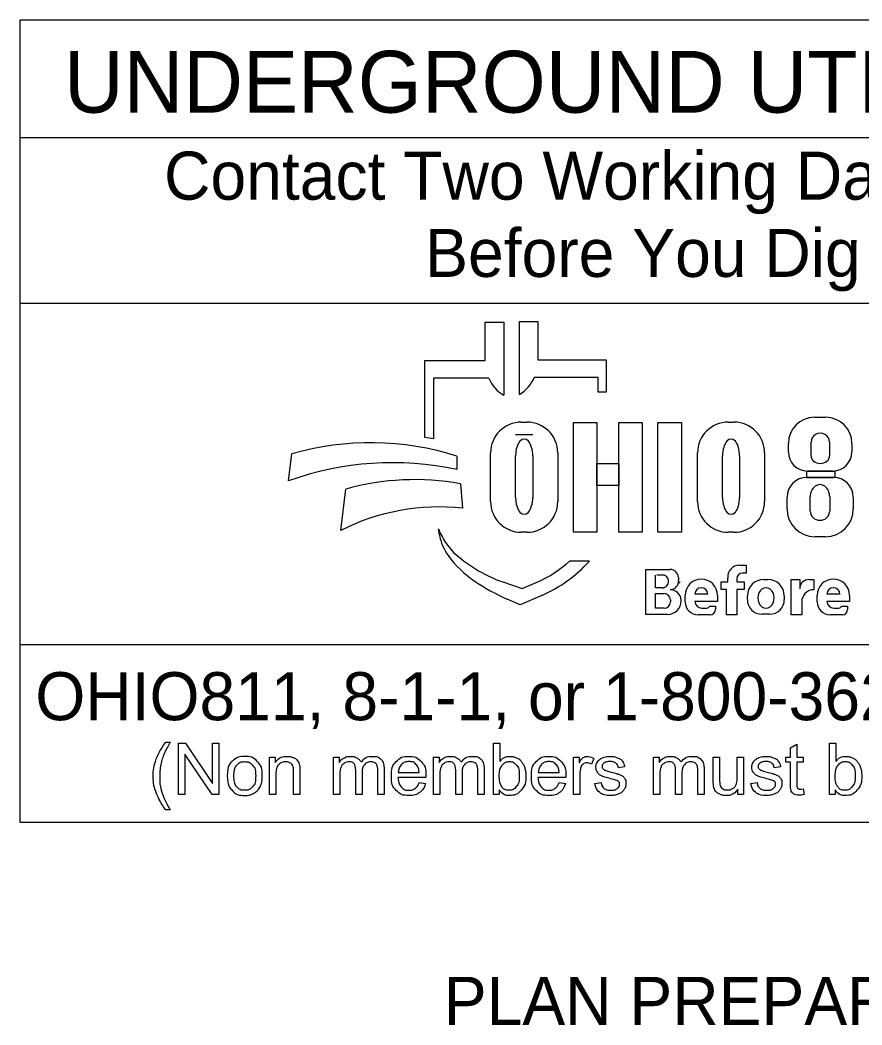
# Model space of a CAD drawing. Extents: x 0 to 69.5, y -4.5 to 22.
# Drawn here: x 40.214 to 42.667, y -3.408 to -0.48 of the extents above; entities that cross this region are included whole.
import ezdxf

# ---------------------------------------------------------------- set-up
doc = ezdxf.new("R2010")
doc.units = 0
doc.layers.add('SH_Data', color=7, linetype='Continuous')
doc.layers.add('SH_Text', color=7, linetype='Continuous')

msp = doc.modelspace()

# ---------------------------------------------------------------- linework, layer by layer
at = {"layer": 'SH_Data'}
for p, q in [((40.2136, -2.8177), (40.2136, -0.4802)), ((44.4636, -0.4802), (40.2136, -0.4802)), ((40.2136, -0.8218), (44.4636, -0.8218)), ((40.2136, -1.3052), (44.4636, -1.3052)), ((44.4636, -2.2999), (40.2136, -2.2999)), ((44.4636, -2.8177), (40.2136, -2.8177))]:
    msp.add_line(p, q, dxfattribs=at)
at = {"layer": 'SH_Text'}
for p, q in [((41.5696, -1.4722), (41.5696, -1.3607)), ((41.5696, -1.3607), (41.6233, -1.3607)), ((41.6233, -1.3607), (41.6233, -1.5728)), ((41.669, -1.5705), (41.669, -1.3584)), ((41.669, -1.3584), (41.7226, -1.3584)), ((41.7226, -1.3584), (41.7226, -1.4699)), ((41.3937, -1.6961), (41.3937, -1.4722)), ((41.3937, -1.4722), (41.5696, -1.4722)), ((41.7226, -1.4699), (41.9218, -1.4699)), ((41.9218, -1.4699), (41.9218, -1.5637)), ((41.8985, -1.5214), (41.7122, -1.5214)), ((41.8985, -1.5637), (41.8985, -1.5214)), ((41.4189, -1.5237), (41.4189, -1.7005)), ((41.58, -1.5237), (41.4189, -1.5237)), ((41.9218, -1.5637), (41.8985, -1.5637)), ((42.5292, -1.6374), (42.5619, -1.6374)), ((41.6746, -1.6514), (41.6912, -1.6514)), ((42.2777, -1.6514), (42.2942, -1.6514)), ((41.7079, -1.6884), (41.6581, -1.6884)), ((42.4529, -1.738), (42.4529, -1.7137)), ((42.5191, -1.7494), (42.5191, -1.7101)), ((42.5732, -1.7101), (42.5732, -1.7494)), ((42.6383, -1.7137), (42.6383, -1.738)), ((40.9963, -1.8224), (41.0057, -1.7443)), ((41.487, -1.7508), (41.487, -1.7896)), ((41.5852, -1.8829), (41.5852, -1.7409)), ((41.6581, -1.8715), (41.6581, -1.7492)), ((41.7079, -1.7492), (41.7079, -1.8715)), ((41.7806, -1.7409), (41.7806, -1.8829)), ((42.1882, -1.8829), (42.1882, -1.7409)), ((42.2611, -1.8715), (42.2611, -1.7492)), ((42.3109, -1.7492), (42.3109, -1.8715)), ((42.3837, -1.7409), (42.3837, -1.8829)), ((42.5071, -1.8123), (42.5844, -1.8123)), ((42.5823, -1.794), (42.5089, -1.794)), ((41.4969, -1.8314), (41.5032, -1.9024)), ((41.1481, -1.967), (41.1628, -1.8468)), ((42.4492, -1.9043), (42.4492, -1.8702)), ((42.5167, -1.9102), (42.5167, -1.8693)), ((42.5735, -1.8693), (42.5735, -1.9102)), ((42.6423, -1.8702), (42.6423, -1.9043)), ((41.4358, -1.9799), (41.4328, -1.9619)), ((41.6912, -1.9724), (41.6746, -1.9724)), ((42.2942, -1.9724), (42.2777, -1.9724)), ((42.5613, -1.9852), (42.5301, -1.9852)), ((41.8161, -2.0557), (41.8735, -2.0557)), ((42.31, -2.068), (42.3295, -2.068)), ((42.3295, -2.068), (42.3295, -2.091)), ((42.0374, -2.2115), (42.0374, -2.0808)), ((42.0374, -2.0808), (42.1086, -2.0808)), ((42.0654, -2.1342), (42.0654, -2.0973)), ((42.0906, -2.0973), (42.0693, -2.0973)), ((42.1324, -2.1045), (42.1324, -2.1124)), ((42.2767, -2.1164), (42.2767, -2.1059)), ((42.3295, -2.0914), (42.3193, -2.0914)), ((41.6177, -2.1161), (41.6771, -2.1366)), ((41.6771, -2.1366), (41.7182, -2.1188)), ((42.0848, -2.1342), (42.0654, -2.1342)), ((42.2574, -2.1393), (42.2574, -2.1164)), ((42.2574, -2.1164), (42.2767, -2.1164)), ((42.3028, -2.1079), (42.3028, -2.1164)), ((42.3028, -2.1164), (42.3244, -2.1164)), ((42.3244, -2.1164), (42.3244, -2.1393)), ((42.3812, -2.1098), (42.3933, -2.1098)), ((42.4615, -2.2127), (42.4615, -2.11)), ((42.4615, -2.11), (42.486, -2.11)), ((42.486, -2.11), (42.486, -2.1369)), ((42.5133, -2.11), (42.5271, -2.11)), ((42.5271, -2.11), (42.5271, -2.1397)), ((41.7344, -2.1562), (41.6711, -2.1836)), ((42.0654, -2.1937), (42.0654, -2.1508)), ((42.0654, -2.1508), (42.0909, -2.1508)), ((42.152, -2.1747), (42.152, -2.1563)), ((42.2185, -2.1523), (42.18, -2.1523)), ((42.2465, -2.1563), (42.2465, -2.174)), ((42.2723, -2.1393), (42.2574, -2.1393)), ((42.2723, -2.2127), (42.2723, -2.1393)), ((42.3244, -2.1393), (42.3028, -2.1393)), ((42.3028, -2.1393), (42.3028, -2.2127)), ((42.3334, -2.1684), (42.3334, -2.1576)), ((42.4412, -2.1576), (42.4412, -2.1684)), ((42.5369, -2.1747), (42.5369, -2.1563)), ((42.6035, -2.1523), (42.5649, -2.1523)), ((42.6314, -2.1563), (42.6314, -2.174)), ((41.6711, -2.1836), (41.6337, -2.1672)), ((42.0907, -2.1937), (42.0654, -2.1937)), ((42.109, -2.1689), (42.109, -2.1753)), ((42.1404, -2.1718), (42.1404, -2.1722)), ((42.2465, -2.174), (42.1801, -2.174)), ((42.201, -2.1932), (42.2151, -2.1932)), ((42.2237, -2.1876), (42.2406, -2.1876)), ((42.2406, -2.1876), (42.2406, -2.1975)), ((42.492, -2.1746), (42.492, -2.2127)), ((42.6314, -2.174), (42.565, -2.174)), ((42.5859, -2.1932), (42.6, -2.1932)), ((42.6086, -2.1876), (42.6255, -2.1876)), ((42.6255, -2.1876), (42.6255, -2.1975)), ((42.1011, -2.2115), (42.0374, -2.2115)), ((42.2253, -2.2127), (42.1899, -2.2127)), ((42.3028, -2.2127), (42.2723, -2.2127)), ((42.3984, -2.2112), (42.3762, -2.2112)), ((42.492, -2.2127), (42.4615, -2.2127)), ((42.6103, -2.2127), (42.5749, -2.2127))]:
    msp.add_line(p, q, dxfattribs=at)
for points in [[(41.8271, -1.6525), (41.895, -1.6525), (41.895, -1.9724), (41.8271, -1.9724)], [(41.9592, -1.6525), (42.0272, -1.6525), (42.0272, -1.9724), (41.9592, -1.9724)], [(42.0725, -1.6525), (42.1413, -1.6525), (42.1413, -1.9724), (42.0725, -1.9724)], [(41.895, -1.7724), (41.9592, -1.7724), (41.9592, -1.8363), (41.895, -1.8363)], [(42.5067, -1.794), (42.5884, -1.794), (42.5884, -1.8125), (42.5067, -1.8125)]]:
    msp.add_lwpolyline(points, close=True, dxfattribs=at)
for points in [[(40.6382, -2.5839), (40.6514, -2.5839)], [(40.675, -2.7366), (40.675, -2.5865), (40.6953, -2.5865), (40.7743, -2.7044), (40.7743, -2.5865), (40.7933, -2.5865), (40.7933, -2.7366), (40.773, -2.7366), (40.694, -2.6187), (40.694, -2.7366), (40.675, -2.7366)], [(41.6104, -2.7366), (41.5934, -2.7366), (41.5934, -2.5865), (41.6118, -2.5865), (41.6118, -2.64)], [(42.4594, -2.7048), (42.4594, -2.6421), (42.4458, -2.6421), (42.4458, -2.6278), (42.4594, -2.6278), (42.4594, -2.6008), (42.4778, -2.5898), (42.4778, -2.6278), (42.4962, -2.6278), (42.4962, -2.6421), (42.4778, -2.6421), (42.4778, -2.7058)], [(42.5895, -2.7366), (42.5724, -2.7366), (42.5724, -2.5865), (42.5909, -2.5865), (42.5909, -2.64)], [(40.9409, -2.7366), (40.9409, -2.6278), (40.9575, -2.6278), (40.9575, -2.6432)], [(41.1273, -2.7366), (41.1273, -2.6278), (41.1438, -2.6278), (41.1438, -2.6431)], [(41.4187, -2.7366), (41.4187, -2.6278), (41.4352, -2.6278), (41.4352, -2.6431)], [(41.8265, -2.7366), (41.8265, -2.6278), (41.8431, -2.6278), (41.8431, -2.6443)], [(41.8856, -2.6313), (41.8791, -2.6483)], [(42.0597, -2.7366), (42.0597, -2.6278), (42.0762, -2.6278), (42.0762, -2.6431)], [(42.234, -2.6952), (42.234, -2.6278), (42.2525, -2.6278), (42.2525, -2.6881)], [(42.3037, -2.686), (42.3037, -2.6278), (42.3222, -2.6278), (42.3222, -2.7366), (42.3057, -2.7366)], [(41.2749, -2.6619), (41.2749, -2.7366), (41.2564, -2.7366), (41.2564, -2.6681)], [(41.5662, -2.6619), (41.5662, -2.7366), (41.5478, -2.7366), (41.5478, -2.6681)], [(41.9755, -2.6559), (41.9574, -2.6583)], [(42.2072, -2.6619), (42.2072, -2.7366), (42.1888, -2.7366), (42.1888, -2.6681)], [(42.4301, -2.6559), (42.412, -2.6583)], [(40.9594, -2.6772), (40.9594, -2.7366), (40.9409, -2.7366)], [(41.0293, -2.6697), (41.0293, -2.7366), (41.0109, -2.7366), (41.0109, -2.6705)], [(41.1458, -2.6802), (41.1458, -2.7366), (41.1273, -2.7366)], [(41.2104, -2.6734), (41.2104, -2.7366), (41.192, -2.7366), (41.192, -2.666)], [(41.3961, -2.6869), (41.3149, -2.6869)], [(41.316, -2.6718), (41.3767, -2.6718)], [(41.4371, -2.6802), (41.4371, -2.7366), (41.4187, -2.7366)], [(41.5018, -2.6734), (41.5018, -2.7366), (41.4834, -2.7366), (41.4834, -2.666)], [(41.8041, -2.6869), (41.7229, -2.6869)], [(41.724, -2.6718), (41.7847, -2.6718)], [(41.8449, -2.6796), (41.8449, -2.7366), (41.8265, -2.7366)], [(42.0781, -2.6802), (42.0781, -2.7366), (42.0597, -2.7366)], [(42.1428, -2.6734), (42.1428, -2.7366), (42.1244, -2.7366), (42.1244, -2.666)], [(41.3765, -2.7015), (41.3956, -2.7039)], [(41.7845, -2.7015), (41.8036, -2.7039)], [(41.8891, -2.7041), (41.9073, -2.7012)], [(42.3057, -2.7366), (42.3057, -2.7205)], [(42.3437, -2.7041), (42.3619, -2.7012)], [(42.4962, -2.7202), (42.4989, -2.7365)], [(41.6104, -2.723), (41.6104, -2.7366)], [(42.5895, -2.723), (42.5895, -2.7366)], [(40.6514, -2.7808), (40.6382, -2.7808)]]:
    msp.add_lwpolyline(points, dxfattribs=at)
for centre, radius, start, end in [((41.6208, -1.4846), 0.0985, 299.2531, 338.0704), ((41.6714, -1.4869), 0.0985, 201.9296, 240.7469), ((42.5292, -1.7137), 0.0763, 90, 180), ((42.5619, -1.7137), 0.0763, 0, 90), ((41.6746, -1.7409), 0.0895, 90, 180), ((41.6912, -1.7409), 0.0895, 0, 90), ((42.2777, -1.7409), 0.0895, 90, 180), ((42.2942, -1.7409), 0.0895, 0, 90), ((41.2656, -2.5051), 0.8191, 79.2074, 81.0007), ((41.2358, -2.5304), 0.8191, 72.1402, 106.3144), ((42.5089, -1.738), 0.056, 180, 270), ((42.5823, -1.738), 0.056, 270, 0), ((41.2989, -2.6615), 0.8919, 77.8238, 109.8274), ((42.5071, -1.8702), 0.0579, 90, 180), ((42.5844, -1.8702), 0.0579, 0, 90), ((41.3628, -2.5512), 0.7322, 79.44, 105.8467), ((41.4348, -2.5344), 0.6357, 83.8248, 116.8021), ((41.6746, -1.8829), 0.0895, 180, 270), ((41.6912, -1.8829), 0.0895, 270, 0), ((42.2777, -1.8829), 0.0895, 180, 270), ((42.2942, -1.8829), 0.0895, 270, 0), ((42.5301, -1.9043), 0.081, 180, 270), ((42.5613, -1.9043), 0.081, 270, 0), ((41.6202, -1.8898), 0.2008, 201.0457, 232.5314), ((41.5771, -1.9558), 0.1433, 189.6817, 216.0884), ((41.7108, -1.8583), 0.3088, 216.0884, 235.7167), ((41.8127, -1.6386), 0.5173, 232.5314, 241.794), ((41.5748, -1.7883), 0.3602, 293.4582, 312.0712), ((41.5748, -1.7883), 0.401, 293.4582, 317.8286), ((42.31, -2.1015), 0.0335, 90, 187.5187), ((41.7275, -1.7974), 0.3371, 241.794, 250.9821), ((42.0866, -2.1142), 0.0169, 357.8325, 90), ((42.1086, -2.1045), 0.0238, 0, 90), ((42.3193, -2.1079), 0.0165, 90, 180), ((41.8773, -1.6141), 0.6044, 235.7167, 246.2325), ((42.0848, -2.1155), 0.0187, 270, 2.0582), ((42.1082, -2.1152), 0.0243, 270, 6.6529), ((42.1188, -2.1167), 0.0175, 347.4023, 0), ((42.1992, -2.1563), 0.0473, 0, 180), ((42.1993, -2.1533), 0.0193, 2.9632, 177.0368), ((42.3812, -2.1576), 0.0478, 90, 180), ((42.3933, -2.1576), 0.0478, 0, 90), ((42.5129, -2.1369), 0.0269, 89.2449, 180), ((42.5842, -2.1563), 0.0473, 0, 180), ((42.5842, -2.1533), 0.0193, 2.9632, 177.0368), ((42.0909, -2.1689), 0.0181, 0, 90), ((42.1083, -2.1716), 0.0321, 4.0748, 90), ((42.1075, -2.1718), 0.033, 0, 11.7502), ((42.5269, -2.1746), 0.0349, 89.6033, 180), ((42.0907, -2.1753), 0.0184, 270, 0), ((42.1011, -2.1722), 0.0393, 270, 0), ((42.1899, -2.1747), 0.038, 180, 270), ((42.201, -2.1722), 0.021, 184.827, 270), ((42.2151, -2.1838), 0.00938, 270, 335.9979), ((42.3762, -2.1684), 0.0428, 180, 270), ((42.3984, -2.1684), 0.0428, 270, 0), ((42.5749, -2.1747), 0.038, 180, 270), ((42.5859, -2.1722), 0.021, 184.827, 270), ((42.6, -2.1838), 0.00938, 270, 335.9979), ((42.2253, -2.1975), 0.0152, 270, 0), ((42.6103, -2.1975), 0.0152, 270, 0)]:
    msp.add_arc(centre, radius, start, end, dxfattribs=at)
for centre, major_axis, ratio, start_param, end_param in [((42.5461, -1.7101), (0.0271, 0), 0.969373, 0, 3.141593), ((41.683, -1.7492), (0, 0.0484), 0.514403, 4.712389, 7.853982), ((42.286, -1.7492), (0, 0.0484), 0.514403, 4.712389, 7.853982), ((42.5461, -1.7494), (0.0271, 0), 0.818453, 3.141593, 6.283185), ((42.5451, -1.8693), (0, 0.0358), 0.794529, 4.712389, 7.853982), ((41.683, -1.8715), (0, 0.0484), 0.514403, 1.570796, 4.712389), ((42.286, -1.8715), (0, 0.0484), 0.514403, 1.570796, 4.712389), ((42.5451, -1.9102), (0.0284, 0), 0.959837, 3.141593, 6.283185), ((42.3878, -2.163), (0, 0.029), 0.832186, 4.712389, 7.853982), ((42.3878, -2.163), (0, 0.0302), 0.797287, 1.570796, 4.712389)]:
    msp.add_ellipse(centre, major_axis=major_axis, ratio=ratio, start_param=start_param, end_param=end_param, dxfattribs=at)
for points in [[(40.6382, -2.7808), (40.623, -2.7615), (40.6124, -2.7357), (40.6018, -2.7099), (40.6018, -2.6823), (40.6018, -2.6579), (40.6097, -2.6356), (40.619, -2.6097), (40.6382, -2.5839)], [(40.6514, -2.5839), (40.639, -2.6052), (40.635, -2.6144), (40.6288, -2.6285), (40.6252, -2.6439), (40.6208, -2.663), (40.6208, -2.6824), (40.6208, -2.7316), (40.6514, -2.7808)], [(40.8175, -2.6822), (40.8175, -2.652), (40.8342, -2.6375), (40.8483, -2.6254), (40.8684, -2.6254), (40.8908, -2.6254), (40.9051, -2.6401), (40.9193, -2.6548), (40.9193, -2.6807), (40.9193, -2.7016), (40.913, -2.7137), (40.9067, -2.7257), (40.8947, -2.7324), (40.8827, -2.739), (40.8684, -2.739), (40.8456, -2.739), (40.8315, -2.7244), (40.8175, -2.7097), (40.8175, -2.6822)], [(40.9575, -2.6432), (40.9695, -2.6254), (40.9921, -2.6254), (41.002, -2.6254), (41.0102, -2.6289), (41.0184, -2.6324), (41.0225, -2.6382), (41.0266, -2.6439), (41.0283, -2.6518), (41.0293, -2.6569), (41.0293, -2.6697)], [(41.1438, -2.6431), (41.1489, -2.6351), (41.1575, -2.6302), (41.166, -2.6254), (41.1768, -2.6254), (41.1889, -2.6254), (41.1966, -2.6304), (41.2044, -2.6354), (41.2076, -2.6445), (41.2205, -2.6254), (41.2412, -2.6254), (41.2574, -2.6254), (41.2661, -2.6343), (41.2749, -2.6433), (41.2749, -2.6619)], [(41.3956, -2.7039), (41.3911, -2.7206), (41.3789, -2.7298), (41.3667, -2.739), (41.3478, -2.739), (41.3239, -2.739), (41.3099, -2.7243), (41.2959, -2.7096), (41.2959, -2.6831), (41.2959, -2.6557), (41.3101, -2.6405), (41.3242, -2.6254), (41.3467, -2.6254), (41.3685, -2.6254), (41.3824, -2.6402), (41.3962, -2.6551), (41.3962, -2.682), (41.3962, -2.6837), (41.3961, -2.6869)], [(41.4352, -2.6431), (41.4403, -2.6351), (41.4488, -2.6302), (41.4573, -2.6254), (41.4682, -2.6254), (41.4803, -2.6254), (41.488, -2.6304), (41.4958, -2.6354), (41.4989, -2.6445), (41.5119, -2.6254), (41.5326, -2.6254), (41.5488, -2.6254), (41.5575, -2.6343), (41.5662, -2.6433), (41.5662, -2.6619)], [(41.6118, -2.64), (41.6235, -2.6254), (41.6416, -2.6254), (41.6516, -2.6254), (41.6606, -2.6294), (41.6696, -2.6335), (41.6753, -2.6408), (41.6811, -2.6481), (41.6844, -2.6584), (41.6877, -2.6688), (41.6877, -2.6806), (41.6877, -2.7085), (41.6738, -2.7238), (41.66, -2.739), (41.6407, -2.739), (41.6214, -2.739), (41.6104, -2.723)], [(41.8036, -2.7039), (41.7991, -2.7206), (41.7869, -2.7298), (41.7747, -2.739), (41.7557, -2.739), (41.7319, -2.739), (41.7179, -2.7243), (41.7039, -2.7096), (41.7039, -2.6831), (41.7039, -2.6557), (41.7181, -2.6405), (41.7322, -2.6254), (41.7547, -2.6254), (41.7765, -2.6254), (41.7904, -2.6402), (41.8042, -2.6551), (41.8042, -2.682), (41.8042, -2.6837), (41.8041, -2.6869)], [(41.8431, -2.6443), (41.8494, -2.6327), (41.8548, -2.629), (41.8602, -2.6254), (41.8666, -2.6254), (41.8759, -2.6254), (41.8856, -2.6313)], [(41.9073, -2.7012), (41.9088, -2.7122), (41.9159, -2.7181), (41.9229, -2.7239), (41.9356, -2.7239), (41.9483, -2.7239), (41.9545, -2.7187), (41.9606, -2.7135), (41.9606, -2.7066), (41.9606, -2.7003), (41.9552, -2.6967), (41.9514, -2.6943), (41.9363, -2.6905), (41.916, -2.6853), (41.9081, -2.6816), (41.9003, -2.6779), (41.8962, -2.6713), (41.8922, -2.6647), (41.8922, -2.6567), (41.8922, -2.6494), (41.8955, -2.6432), (41.8989, -2.637), (41.9046, -2.6329), (41.9089, -2.6298), (41.9164, -2.6276), (41.9238, -2.6254), (41.9323, -2.6254), (41.9451, -2.6254), (41.9548, -2.6291), (41.9645, -2.6328), (41.9691, -2.6391), (41.9738, -2.6454), (41.9755, -2.6559)], [(42.0762, -2.6431), (42.0813, -2.6351), (42.0898, -2.6302), (42.0983, -2.6254), (42.1092, -2.6254), (42.1213, -2.6254), (42.129, -2.6304), (42.1368, -2.6354), (42.1399, -2.6445), (42.1529, -2.6254), (42.1736, -2.6254), (42.1898, -2.6254), (42.1985, -2.6343), (42.2072, -2.6433), (42.2072, -2.6619)], [(42.3619, -2.7012), (42.3634, -2.7122), (42.3704, -2.7181), (42.3775, -2.7239), (42.3901, -2.7239), (42.4029, -2.7239), (42.409, -2.7187), (42.4152, -2.7135), (42.4152, -2.7066), (42.4152, -2.7003), (42.4097, -2.6967), (42.4059, -2.6943), (42.3909, -2.6905), (42.3706, -2.6853), (42.3627, -2.6816), (42.3549, -2.6779), (42.3508, -2.6713), (42.3468, -2.6647), (42.3468, -2.6567), (42.3468, -2.6494), (42.3501, -2.6432), (42.3534, -2.637), (42.3592, -2.6329), (42.3635, -2.6298), (42.3709, -2.6276), (42.3784, -2.6254), (42.3869, -2.6254), (42.3997, -2.6254), (42.4094, -2.6291), (42.4191, -2.6328), (42.4237, -2.6391), (42.4283, -2.6454), (42.4301, -2.6559)], [(42.5909, -2.64), (42.6025, -2.6254), (42.6207, -2.6254), (42.6307, -2.6254), (42.6397, -2.6294), (42.6486, -2.6335), (42.6544, -2.6408), (42.6602, -2.6481), (42.6635, -2.6584), (42.6667, -2.6688), (42.6667, -2.6806), (42.6667, -2.7085), (42.6529, -2.7238), (42.6391, -2.739), (42.6197, -2.739), (42.6005, -2.739), (42.5895, -2.723)], [(40.8364, -2.6822), (40.8364, -2.7031), (40.8455, -2.7135), (40.8546, -2.7239), (40.8684, -2.7239), (40.8821, -2.7239), (40.8912, -2.7135), (40.9003, -2.703), (40.9003, -2.6816), (40.9003, -2.6614), (40.8912, -2.651), (40.882, -2.6406), (40.8684, -2.6406), (40.8546, -2.6406), (40.8455, -2.6509), (40.8364, -2.6613), (40.8364, -2.6822)], [(41.0109, -2.6705), (41.0109, -2.6592), (41.0087, -2.6536), (41.0066, -2.648), (41.0011, -2.6447), (40.9956, -2.6414), (40.9882, -2.6414), (40.9765, -2.6414), (40.9679, -2.6489), (40.9594, -2.6563), (40.9594, -2.6772)], [(41.192, -2.666), (41.192, -2.6537), (41.1875, -2.6475), (41.183, -2.6414), (41.1727, -2.6414), (41.1649, -2.6414), (41.1583, -2.6455), (41.1517, -2.6496), (41.1487, -2.6575), (41.1458, -2.6654), (41.1458, -2.6802)], [(41.2564, -2.6681), (41.2564, -2.6571), (41.2546, -2.6522), (41.2528, -2.6473), (41.2481, -2.6444), (41.2434, -2.6414), (41.2371, -2.6414), (41.2256, -2.6414), (41.218, -2.649), (41.2104, -2.6566), (41.2104, -2.6734)], [(41.3767, -2.6718), (41.3755, -2.6581), (41.3698, -2.6512), (41.361, -2.6405), (41.3469, -2.6405), (41.3342, -2.6405), (41.3255, -2.649), (41.3169, -2.6575), (41.316, -2.6718)], [(41.4834, -2.666), (41.4834, -2.6537), (41.4789, -2.6475), (41.4744, -2.6414), (41.4641, -2.6414), (41.4563, -2.6414), (41.4497, -2.6455), (41.4431, -2.6496), (41.4401, -2.6575), (41.4371, -2.6654), (41.4371, -2.6802)], [(41.5478, -2.6681), (41.5478, -2.6571), (41.546, -2.6522), (41.5442, -2.6473), (41.5395, -2.6444), (41.5348, -2.6414), (41.5284, -2.6414), (41.517, -2.6414), (41.5094, -2.649), (41.5018, -2.6566), (41.5018, -2.6734)], [(41.6102, -2.6814), (41.6102, -2.7009), (41.6155, -2.7097), (41.6242, -2.7239), (41.639, -2.7239), (41.6511, -2.7239), (41.6599, -2.7134), (41.6687, -2.7029), (41.6687, -2.6821), (41.6687, -2.6608), (41.6602, -2.6506), (41.6518, -2.6405), (41.6399, -2.6405), (41.6278, -2.6405), (41.619, -2.651), (41.6102, -2.6615), (41.6102, -2.6814)], [(41.7847, -2.6718), (41.7835, -2.6581), (41.7778, -2.6512), (41.7689, -2.6405), (41.7549, -2.6405), (41.7422, -2.6405), (41.7335, -2.649), (41.7249, -2.6575), (41.724, -2.6718)], [(41.8791, -2.6483), (41.8724, -2.6444), (41.8656, -2.6444), (41.8596, -2.6444), (41.8548, -2.648), (41.85, -2.6516), (41.848, -2.6581), (41.8449, -2.6679), (41.8449, -2.6796)], [(41.9574, -2.6583), (41.9562, -2.6499), (41.9503, -2.6452), (41.9444, -2.6405), (41.9336, -2.6405), (41.9209, -2.6405), (41.9155, -2.6447), (41.91, -2.6489), (41.91, -2.6545), (41.91, -2.6581), (41.9123, -2.661), (41.9146, -2.664), (41.9194, -2.6659), (41.9221, -2.667), (41.9357, -2.6706), (41.9553, -2.6759), (41.963, -2.6792), (41.9708, -2.6825), (41.9752, -2.6889), (41.9796, -2.6952), (41.9796, -2.7046), (41.9796, -2.7138), (41.9742, -2.722), (41.9688, -2.7301), (41.9587, -2.7346), (41.9485, -2.739), (41.9357, -2.739), (41.9145, -2.739), (41.9033, -2.7302), (41.8922, -2.7214), (41.8891, -2.7041)], [(42.1244, -2.666), (42.1244, -2.6537), (42.1199, -2.6475), (42.1154, -2.6414), (42.1051, -2.6414), (42.0973, -2.6414), (42.0907, -2.6455), (42.0841, -2.6496), (42.0811, -2.6575), (42.0781, -2.6654), (42.0781, -2.6802)], [(42.1888, -2.6681), (42.1888, -2.6571), (42.187, -2.6522), (42.1852, -2.6473), (42.1805, -2.6444), (42.1758, -2.6414), (42.1694, -2.6414), (42.158, -2.6414), (42.1504, -2.649), (42.1428, -2.6566), (42.1428, -2.6734)], [(42.412, -2.6583), (42.4108, -2.6499), (42.4049, -2.6452), (42.399, -2.6405), (42.3882, -2.6405), (42.3755, -2.6405), (42.37, -2.6447), (42.3646, -2.6489), (42.3646, -2.6545), (42.3646, -2.6581), (42.3669, -2.661), (42.3691, -2.664), (42.3739, -2.6659), (42.3767, -2.667), (42.3903, -2.6706), (42.4098, -2.6759), (42.4176, -2.6792), (42.4254, -2.6825), (42.4298, -2.6889), (42.4342, -2.6952), (42.4342, -2.7046), (42.4342, -2.7138), (42.4288, -2.722), (42.4234, -2.7301), (42.4133, -2.7346), (42.4031, -2.739), (42.3903, -2.739), (42.369, -2.739), (42.3579, -2.7302), (42.3467, -2.7214), (42.3437, -2.7041)], [(42.5893, -2.6814), (42.5893, -2.7009), (42.5946, -2.7097), (42.6033, -2.7239), (42.6181, -2.7239), (42.6302, -2.7239), (42.639, -2.7134), (42.6477, -2.7029), (42.6477, -2.6821), (42.6477, -2.6608), (42.6393, -2.6506), (42.6309, -2.6405), (42.6189, -2.6405), (42.6069, -2.6405), (42.5981, -2.651), (42.5893, -2.6615), (42.5893, -2.6814)], [(41.3149, -2.6869), (41.316, -2.7049), (41.3251, -2.7144), (41.3342, -2.7239), (41.3478, -2.7239), (41.358, -2.7239), (41.3652, -2.7186), (41.3723, -2.7132), (41.3765, -2.7015)], [(41.7229, -2.6869), (41.724, -2.7049), (41.7331, -2.7144), (41.7422, -2.7239), (41.7558, -2.7239), (41.766, -2.7239), (41.7731, -2.7186), (41.7803, -2.7132), (41.7845, -2.7015)], [(42.2525, -2.6881), (42.2525, -2.7025), (42.2536, -2.7075), (42.2553, -2.7148), (42.261, -2.719), (42.2666, -2.7231), (42.2749, -2.7231), (42.2832, -2.7231), (42.2904, -2.7189), (42.2977, -2.7146), (42.3007, -2.7073), (42.3037, -2.7), (42.3037, -2.686)], [(42.3057, -2.7205), (42.293, -2.739), (42.2712, -2.739), (42.2616, -2.739), (42.2532, -2.7353), (42.2449, -2.7316), (42.2408, -2.7261), (42.2368, -2.7205), (42.2352, -2.7124), (42.234, -2.707), (42.234, -2.6952)], [(42.4989, -2.7365), (42.4911, -2.7381), (42.4849, -2.7381), (42.4749, -2.7381), (42.4694, -2.7349), (42.4639, -2.7317), (42.4616, -2.7266), (42.4594, -2.7214), (42.4594, -2.7048)], [(42.4778, -2.7058), (42.4778, -2.7137), (42.4788, -2.716), (42.4797, -2.7183), (42.4819, -2.7196), (42.4841, -2.7209), (42.4882, -2.7209), (42.4912, -2.7209), (42.4962, -2.7202)]]:
    msp.add_open_spline(points, degree=3, dxfattribs=at)

# ---------------------------------------------------------------- texts
for s, height, p in [('UNDERGROUND UTILITIES', 0.18, (40.3418, -0.7499)), ('Contact Two Working Days', 0.14, (40.6333, -1.0034)), ('Before You Dig', 0.14, (41.3944, -1.2284)), ('OHIO811, 8-1-1, or 1-800-362-2764', 0.14, (40.2581, -2.5199)), ('PLAN PREPARED BY:', 0.14, (41.4486, -3.4075))]:
    msp.add_text(s, height=height, dxfattribs=at).set_placement(p)

doc.saveas('drawing.dxf')
